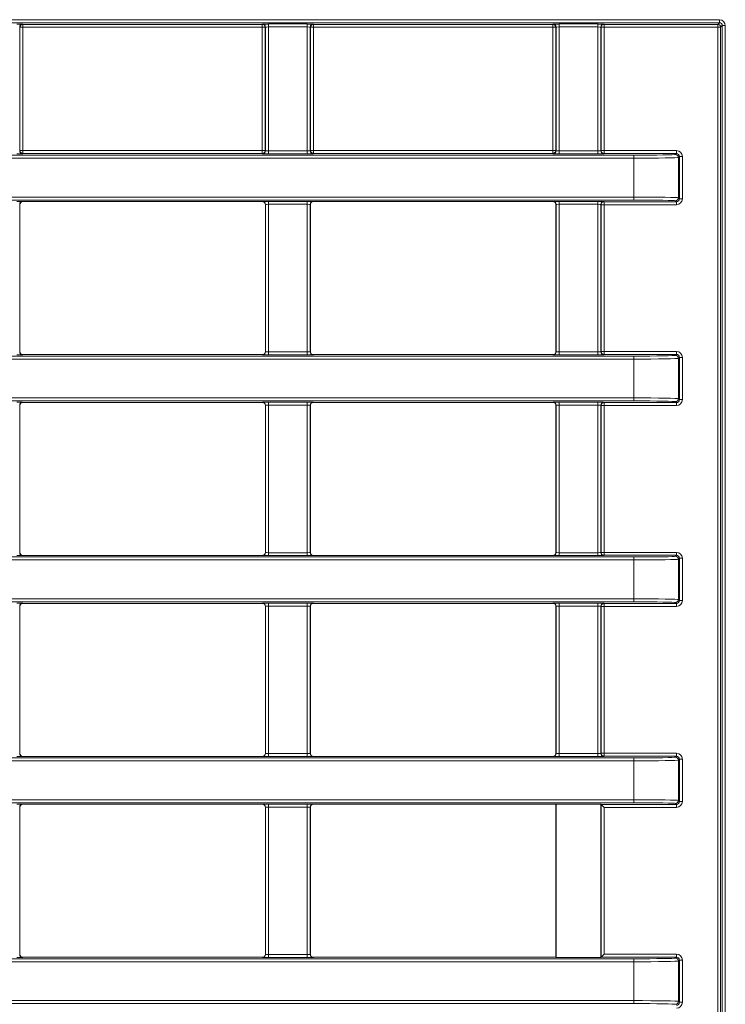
# Model space of a CAD drawing. Header units: millimetres. Extents: x 0 to 1118, y 0 to 864.
# Tile 303 of 390: x 932 to 944, y 435 to 452. Entities that reach past the tile are written whole.
import ezdxf

# ---------------------------------------------------------------- set-up
doc = ezdxf.new("R2010")
doc.units = ezdxf.units.MM

msp = doc.modelspace()

# ---------------------------------------------------------------- linework, layer by layer
at = {"color": 9, "linetype": 'Continuous', "lineweight": 0}
for p, q in [((909.5202, 451.6378), (943.4585, 451.6378)), ((943.4585, 451.5878), (909.5202, 451.5878)), ((943.4303, 451.5596), (943.4585, 451.5878)), ((943.4585, 451.5878), (943.4585, 451.6378)), ((931.7202, 451.5138), (931.7202, 449.4385)), ((931.7244, 451.5096), (931.7202, 451.5138)), ((931.7244, 449.4426), (931.7244, 451.5096)), ((931.7244, 451.5096), (931.7744, 451.5096)), ((931.7702, 451.5638), (931.7744, 451.5596)), ((931.7744, 451.5596), (935.7893, 451.5596)), ((931.7744, 451.5596), (931.7744, 451.5096)), ((935.7893, 451.5096), (931.7744, 451.5096)), ((931.7744, 451.5096), (931.7744, 449.4426)), ((935.7893, 451.5596), (935.7935, 451.5638)), ((935.7893, 451.5596), (935.7893, 451.5096)), ((935.7893, 451.5096), (935.8393, 451.5096)), ((935.7893, 449.4426), (935.7893, 451.5096)), ((935.8435, 451.5138), (935.8393, 451.5096)), ((935.8393, 451.5096), (935.8393, 449.4426)), ((935.8435, 449.4385), (935.8435, 451.5138)), ((935.8935, 451.5655), (936.5452, 451.5655)), ((935.8935, 451.5655), (935.8935, 451.5155)), ((936.5452, 451.5155), (935.8935, 451.5155)), ((935.8935, 451.5155), (935.8935, 449.4368)), ((936.5452, 451.5655), (936.5452, 451.5155)), ((936.5452, 449.4368), (936.5452, 451.5155)), ((936.5952, 451.5138), (936.5952, 449.4385)), ((936.5994, 451.5096), (936.5952, 451.5138)), ((936.5994, 449.4426), (936.5994, 451.5096)), ((936.5994, 451.5096), (936.6494, 451.5096)), ((936.6452, 451.5638), (936.6494, 451.5596)), ((936.6494, 451.5596), (940.6643, 451.5596)), ((936.6494, 451.5596), (936.6494, 451.5096)), ((940.6643, 451.5096), (936.6494, 451.5096)), ((936.6494, 451.5096), (936.6494, 449.4426)), ((940.6643, 451.5596), (940.6685, 451.5638)), ((940.6643, 451.5596), (940.6643, 451.5096)), ((940.6643, 451.5096), (940.7143, 451.5096)), ((940.6643, 449.4426), (940.6643, 451.5096)), ((940.7185, 451.5138), (940.7143, 451.5096)), ((940.7143, 451.5096), (940.7143, 449.4426)), ((940.7185, 449.4385), (940.7185, 451.5138)), ((940.7685, 451.5655), (941.4202, 451.5655)), ((940.7685, 451.5655), (940.7685, 451.5155)), ((941.4202, 451.5155), (940.7685, 451.5155)), ((940.7685, 451.5155), (940.7685, 449.4368)), ((941.4202, 451.5655), (941.4202, 451.5155)), ((941.4202, 449.4368), (941.4202, 451.5155)), ((941.4702, 451.5138), (941.4702, 449.4385)), ((941.4744, 451.5096), (941.4702, 451.5138)), ((941.4744, 449.4426), (941.4744, 451.5096)), ((941.4744, 451.5096), (941.5244, 451.5096)), ((941.5202, 451.5638), (941.5244, 451.5596)), ((941.5244, 451.5596), (943.4303, 451.5596)), ((941.5244, 451.5596), (941.5244, 451.5096)), ((943.4303, 451.5096), (941.5244, 451.5096)), ((941.5244, 451.5096), (941.5244, 449.4426)), ((943.4303, 451.5596), (943.4303, 451.5096)), ((943.4803, 451.5096), (943.4303, 451.5096)), ((943.4303, 389.1676), (943.4303, 451.5096)), ((943.5085, 451.5378), (943.4803, 451.5096)), ((943.4803, 451.5096), (943.4803, 389.1676)), ((943.5085, 389.1395), (943.5085, 451.5378)), ((943.5085, 451.5378), (943.5585, 451.5378)), ((943.5585, 451.5378), (943.5585, 389.1395)), ((931.7202, 449.4385), (931.7244, 449.4426)), ((931.7244, 449.4426), (931.7744, 449.4426)), ((931.7744, 449.4426), (935.7893, 449.4426)), ((931.7744, 449.4426), (931.7744, 449.3927)), ((935.7893, 449.4426), (935.7893, 449.3927)), ((935.7893, 449.4426), (935.8393, 449.4426)), ((935.8393, 449.4426), (935.8435, 449.4385)), ((935.8935, 449.4368), (935.8935, 449.3868)), ((935.8935, 449.4368), (936.5452, 449.4368)), ((936.5452, 449.4368), (936.5452, 449.3868)), ((936.5952, 449.4385), (936.5994, 449.4426)), ((936.5994, 449.4426), (936.6494, 449.4426)), ((936.6494, 449.4426), (940.6643, 449.4426)), ((936.6494, 449.4426), (936.6494, 449.3927)), ((940.6643, 449.4426), (940.7143, 449.4426)), ((940.6643, 449.4426), (940.6643, 449.3927)), ((940.7143, 449.4426), (940.7185, 449.4385)), ((940.7685, 449.4368), (940.7685, 449.3868)), ((940.7685, 449.4368), (941.4202, 449.4368)), ((941.4202, 449.4368), (941.4202, 449.3868)), ((941.4702, 449.4385), (941.4744, 449.4426)), ((941.4744, 449.4426), (941.5244, 449.4426)), ((941.5244, 449.3927), (941.5244, 449.4426)), ((941.5244, 449.4426), (942.7384, 449.4426)), ((942.7384, 449.3927), (942.7384, 449.4426)), ((910.9564, 449.3645), (942.0223, 449.3645)), ((942.0223, 449.3145), (910.9564, 449.3145)), ((931.7744, 449.3927), (931.7702, 449.3885)), ((935.7893, 449.3927), (931.7744, 449.3927)), ((935.7935, 449.3885), (935.7893, 449.3927)), ((936.5452, 449.3868), (935.8935, 449.3868)), ((936.6494, 449.3927), (936.6452, 449.3885)), ((940.6643, 449.3927), (936.6494, 449.3927)), ((940.6685, 449.3885), (940.6643, 449.3927)), ((941.4202, 449.3868), (940.7685, 449.3868)), ((941.5244, 449.3927), (941.5202, 449.3885)), ((942.7384, 449.3927), (941.5244, 449.3927)), ((942.0223, 449.3645), (942.0223, 449.3145)), ((942.0223, 448.6628), (942.0223, 449.3145)), ((942.7222, 449.3765), (942.7384, 449.3927)), ((942.7884, 449.3427), (942.7722, 449.3265)), ((942.7722, 449.3265), (942.7722, 448.6507)), ((942.7884, 448.6346), (942.7884, 449.3427)), ((942.7884, 449.3427), (942.8384, 449.3427)), ((942.8384, 449.3427), (942.8384, 448.6346)), ((910.9564, 448.6628), (942.0223, 448.6628)), ((942.0223, 448.6128), (910.9564, 448.6128)), ((942.0223, 448.6628), (942.0223, 448.6128)), ((942.7722, 448.6507), (942.7884, 448.6346)), ((942.7884, 448.6346), (942.8384, 448.6346)), ((931.7202, 448.5388), (931.7202, 446.0685)), ((931.722, 448.537), (931.7202, 448.5388)), ((931.7702, 448.5888), (931.772, 448.587)), ((935.7917, 448.587), (935.7935, 448.5888)), ((935.8435, 448.5388), (935.8417, 448.537)), ((935.8435, 446.0685), (935.8435, 448.5388)), ((935.8935, 448.5905), (936.5452, 448.5905)), ((935.8935, 448.5405), (935.8935, 448.5905)), ((936.5452, 448.5405), (935.8935, 448.5405)), ((935.8935, 448.5405), (935.8935, 446.0668)), ((936.5452, 448.5405), (936.5452, 448.5905)), ((936.5452, 446.0668), (936.5452, 448.5405)), ((936.5952, 448.5388), (936.5952, 446.0685)), ((936.597, 448.537), (936.5952, 448.5388)), ((936.6452, 448.5888), (936.647, 448.587)), ((940.6667, 448.587), (940.6685, 448.5888)), ((940.7185, 448.5388), (940.7167, 448.537)), ((940.7185, 446.0685), (940.7185, 448.5388)), ((940.7685, 448.5905), (941.4202, 448.5905)), ((940.7685, 448.5905), (940.7685, 448.5405)), ((941.4202, 448.5405), (940.7685, 448.5405)), ((940.7685, 448.5405), (940.7685, 446.0668)), ((941.4202, 448.5905), (941.4202, 448.5405)), ((941.4202, 446.0668), (941.4202, 448.5405)), ((941.4702, 448.5388), (941.4702, 446.0685)), ((941.4744, 448.5346), (941.4702, 448.5388)), ((941.4744, 446.0726), (941.4744, 448.5346)), ((941.4744, 448.5346), (941.5244, 448.5346)), ((941.5202, 448.5888), (941.5244, 448.5846)), ((941.5244, 448.5846), (942.7384, 448.5846)), ((941.5244, 448.5846), (941.5244, 448.5346)), ((942.7384, 448.5346), (941.5244, 448.5346)), ((941.5244, 448.5346), (941.5244, 446.0726)), ((942.7384, 448.5846), (942.7222, 448.6008)), ((942.7384, 448.5846), (942.7384, 448.5346)), ((910.9564, 445.9945), (942.0223, 445.9945)), ((931.7202, 446.0685), (931.722, 446.0702)), ((931.772, 446.0202), (931.7702, 446.0185)), ((935.7935, 446.0185), (935.7917, 446.0202)), ((935.8417, 446.0702), (935.8435, 446.0685)), ((935.8935, 446.0168), (935.8935, 446.0668)), ((935.8935, 446.0668), (936.5452, 446.0668)), ((936.5452, 446.0168), (935.8935, 446.0168)), ((936.5452, 446.0168), (936.5452, 446.0668)), ((936.5952, 446.0685), (936.597, 446.0702)), ((936.647, 446.0202), (936.6452, 446.0185)), ((940.6685, 446.0185), (940.6667, 446.0202)), ((940.7167, 446.0702), (940.7185, 446.0685)), ((940.7685, 446.0668), (940.7685, 446.0168)), ((940.7685, 446.0668), (941.4202, 446.0668)), ((941.4202, 446.0168), (940.7685, 446.0168)), ((941.4202, 446.0668), (941.4202, 446.0168)), ((941.4702, 446.0685), (941.4744, 446.0726)), ((941.4744, 446.0726), (941.5244, 446.0726)), ((941.5244, 446.0227), (941.5202, 446.0185)), ((941.5244, 446.0227), (941.5244, 446.0726)), ((941.5244, 446.0726), (942.7384, 446.0726)), ((942.7384, 446.0227), (941.5244, 446.0227)), ((942.0223, 445.9945), (942.0223, 445.9445)), ((942.7222, 446.0065), (942.7384, 446.0227)), ((942.7384, 446.0227), (942.7384, 446.0726)), ((942.7884, 445.9727), (942.7722, 445.9565)), ((942.7884, 445.2646), (942.7884, 445.9727)), ((942.7884, 445.9727), (942.8384, 445.9727)), ((942.8384, 445.9727), (942.8384, 445.2646)), ((942.0223, 445.9445), (910.9564, 445.9445)), ((942.0223, 445.2928), (942.0223, 445.9445)), ((942.7722, 445.9565), (942.7722, 445.2807)), ((910.9564, 445.2928), (942.0223, 445.2928)), ((942.0223, 445.2428), (910.9564, 445.2428)), ((931.7202, 445.1688), (931.7202, 442.6985)), ((931.722, 445.167), (931.7202, 445.1688)), ((931.7702, 445.2188), (931.772, 445.217)), ((935.7917, 445.217), (935.7935, 445.2188)), ((935.8435, 445.1688), (935.8417, 445.167)), ((935.8435, 442.6985), (935.8435, 445.1688)), ((935.8935, 445.2205), (936.5452, 445.2205)), ((935.8935, 445.1705), (935.8935, 445.2205)), ((936.5452, 445.1705), (935.8935, 445.1705)), ((935.8935, 445.1705), (935.8935, 442.6968)), ((936.5452, 445.1705), (936.5452, 445.2205)), ((936.5452, 442.6968), (936.5452, 445.1705)), ((936.5952, 445.1688), (936.5952, 442.6985)), ((936.597, 445.167), (936.5952, 445.1688)), ((936.6452, 445.2188), (936.647, 445.217)), ((940.6667, 445.217), (940.6685, 445.2188)), ((940.7185, 445.1688), (940.7167, 445.167)), ((940.7185, 442.6985), (940.7185, 445.1688)), ((940.7685, 445.2205), (941.4202, 445.2205)), ((940.7685, 445.2205), (940.7685, 445.1705)), ((941.4202, 445.1705), (940.7685, 445.1705)), ((940.7685, 445.1705), (940.7685, 442.6968)), ((941.4202, 445.2205), (941.4202, 445.1705)), ((941.4202, 442.6968), (941.4202, 445.1705)), ((941.4702, 445.1688), (941.4702, 442.6985)), ((941.4744, 445.1646), (941.4702, 445.1688)), ((941.4744, 442.7026), (941.4744, 445.1646)), ((941.4744, 445.1646), (941.5244, 445.1646)), ((941.5202, 445.2188), (941.5244, 445.2146)), ((941.5244, 445.2146), (942.7384, 445.2146)), ((941.5244, 445.2146), (941.5244, 445.1646)), ((942.7384, 445.1646), (941.5244, 445.1646)), ((941.5244, 445.1646), (941.5244, 442.7026)), ((942.0223, 445.2928), (942.0223, 445.2428)), ((942.7384, 445.2146), (942.7222, 445.2308)), ((942.7384, 445.2146), (942.7384, 445.1646)), ((942.7722, 445.2807), (942.7884, 445.2646)), ((942.7884, 445.2646), (942.8384, 445.2646)), ((931.7202, 442.6985), (931.722, 442.7002)), ((935.8417, 442.7002), (935.8435, 442.6985)), ((935.8935, 442.6468), (935.8935, 442.6968)), ((935.8935, 442.6968), (936.5452, 442.6968)), ((936.5452, 442.6468), (936.5452, 442.6968)), ((936.5952, 442.6985), (936.597, 442.7002)), ((940.7167, 442.7002), (940.7185, 442.6985)), ((940.7685, 442.6968), (940.7685, 442.6468)), ((940.7685, 442.6968), (941.4202, 442.6968)), ((941.4202, 442.6968), (941.4202, 442.6468)), ((941.4702, 442.6985), (941.4744, 442.7026)), ((941.4744, 442.7026), (941.5244, 442.7026)), ((941.5244, 442.6527), (941.5244, 442.7026)), ((941.5244, 442.7026), (942.7384, 442.7026)), ((942.7384, 442.6527), (942.7384, 442.7026)), ((910.9564, 442.6245), (942.0223, 442.6245)), ((942.0223, 442.5745), (910.9564, 442.5745)), ((931.772, 442.6502), (931.7702, 442.6485)), ((935.7935, 442.6485), (935.7917, 442.6502)), ((936.5452, 442.6468), (935.8935, 442.6468)), ((936.647, 442.6502), (936.6452, 442.6485)), ((940.6685, 442.6485), (940.6667, 442.6502)), ((941.4202, 442.6468), (940.7685, 442.6468)), ((941.5244, 442.6527), (941.5202, 442.6485)), ((942.7384, 442.6527), (941.5244, 442.6527)), ((942.0223, 442.6245), (942.0223, 442.5745)), ((942.0223, 441.9228), (942.0223, 442.5745)), ((942.7222, 442.6365), (942.7384, 442.6527)), ((942.7884, 442.6027), (942.7722, 442.5865)), ((942.7722, 442.5865), (942.7722, 441.9107)), ((942.7884, 441.8946), (942.7884, 442.6027)), ((942.7884, 442.6027), (942.8384, 442.6027)), ((942.8384, 442.6027), (942.8384, 441.8946)), ((910.9564, 441.9228), (942.0223, 441.9228)), ((942.0223, 441.8728), (910.9564, 441.8728)), ((931.7702, 441.8488), (931.772, 441.847)), ((935.7917, 441.847), (935.7935, 441.8488)), ((935.8935, 441.8505), (936.5452, 441.8505)), ((935.8935, 441.8005), (935.8935, 441.8505)), ((936.5452, 441.8005), (936.5452, 441.8505)), ((936.6452, 441.8488), (936.647, 441.847)), ((940.6667, 441.847), (940.6685, 441.8488)), ((940.7685, 441.8505), (941.4202, 441.8505)), ((940.7685, 441.8505), (940.7685, 441.8005)), ((941.4202, 441.8505), (941.4202, 441.8005)), ((941.5202, 441.8488), (941.5244, 441.8446)), ((941.5244, 441.8446), (942.7384, 441.8446)), ((941.5244, 441.8446), (941.5244, 441.7946)), ((942.0223, 441.9228), (942.0223, 441.8728)), ((942.7384, 441.8446), (942.7222, 441.8608)), ((942.7384, 441.8446), (942.7384, 441.7946)), ((942.7722, 441.9107), (942.7884, 441.8946)), ((942.7884, 441.8946), (942.8384, 441.8946)), ((931.7202, 441.7988), (931.7202, 439.3285)), ((931.722, 441.797), (931.7202, 441.7988)), ((935.8435, 441.7988), (935.8417, 441.797)), ((935.8435, 439.3285), (935.8435, 441.7988)), ((936.5452, 441.8005), (935.8935, 441.8005)), ((935.8935, 441.8005), (935.8935, 439.3268)), ((936.5452, 439.3268), (936.5452, 441.8005)), ((936.5952, 441.7988), (936.5952, 439.3285)), ((936.597, 441.797), (936.5952, 441.7988)), ((940.7185, 441.7988), (940.7167, 441.797)), ((940.7185, 439.3285), (940.7185, 441.7988)), ((941.4202, 441.8005), (940.7685, 441.8005)), ((940.7685, 441.8005), (940.7685, 439.3268)), ((941.4202, 439.3268), (941.4202, 441.8005)), ((941.4702, 441.7988), (941.4702, 439.3285)), ((941.4744, 441.7946), (941.4702, 441.7988)), ((941.4744, 439.3326), (941.4744, 441.7946)), ((941.4744, 441.7946), (941.5244, 441.7946)), ((942.7384, 441.7946), (941.5244, 441.7946)), ((941.5244, 441.7946), (941.5244, 439.3326)), ((910.9564, 439.2545), (942.0223, 439.2545)), ((942.0223, 439.2045), (910.9564, 439.2045)), ((931.7202, 439.3285), (931.722, 439.3302)), ((931.772, 439.2802), (931.7702, 439.2785)), ((935.7935, 439.2785), (935.7917, 439.2802)), ((935.8417, 439.3302), (935.8435, 439.3285)), ((935.8935, 439.2768), (935.8935, 439.3268)), ((935.8935, 439.3268), (936.5452, 439.3268)), ((936.5452, 439.2768), (935.8935, 439.2768)), ((936.5452, 439.2768), (936.5452, 439.3268)), ((936.5952, 439.3285), (936.597, 439.3302)), ((936.647, 439.2802), (936.6452, 439.2785)), ((940.6685, 439.2785), (940.6667, 439.2802)), ((940.7167, 439.3302), (940.7185, 439.3285)), ((940.7685, 439.3268), (940.7685, 439.2768)), ((940.7685, 439.3268), (941.4202, 439.3268)), ((941.4202, 439.2768), (940.7685, 439.2768)), ((941.4202, 439.3268), (941.4202, 439.2768)), ((941.4702, 439.3285), (941.4744, 439.3326)), ((941.4744, 439.3326), (941.5244, 439.3326)), ((941.5244, 439.2827), (941.5202, 439.2785)), ((941.5244, 439.2827), (941.5244, 439.3326)), ((941.5244, 439.3326), (942.7384, 439.3326)), ((942.7384, 439.2827), (941.5244, 439.2827)), ((942.0223, 439.2545), (942.0223, 439.2045)), ((942.0223, 438.5528), (942.0223, 439.2045)), ((942.7222, 439.2665), (942.7384, 439.2827)), ((942.7384, 439.2827), (942.7384, 439.3326)), ((942.7884, 439.2327), (942.7722, 439.2165)), ((942.7722, 439.2165), (942.7722, 438.5407)), ((942.7884, 438.5246), (942.7884, 439.2327)), ((942.7884, 439.2327), (942.8384, 439.2327)), ((942.8384, 439.2327), (942.8384, 438.5246)), ((910.9564, 438.5528), (942.0223, 438.5528)), ((942.0223, 438.5528), (942.0223, 438.5028)), ((942.7722, 438.5407), (942.7884, 438.5246)), ((942.0223, 438.5028), (910.9564, 438.5028)), ((931.7202, 438.4288), (931.7202, 435.9585)), ((931.722, 438.427), (931.7202, 438.4288)), ((931.7702, 438.4788), (931.772, 438.477)), ((935.7917, 438.477), (935.7935, 438.4788)), ((935.8435, 438.4288), (935.8417, 438.427)), ((935.8435, 435.9585), (935.8435, 438.4288)), ((935.8935, 438.4805), (936.5452, 438.4805)), ((935.8935, 438.4305), (935.8935, 438.4805)), ((936.5452, 438.4305), (935.8935, 438.4305)), ((935.8935, 438.4305), (935.8935, 435.9568)), ((936.5452, 438.4305), (936.5452, 438.4805)), ((936.5452, 435.9568), (936.5452, 438.4305)), ((936.5952, 438.4288), (936.5952, 435.9585)), ((936.597, 438.427), (936.5952, 438.4288)), ((936.6452, 438.4788), (936.647, 438.477)), ((941.4744, 438.4746), (942.7384, 438.4746)), ((941.4744, 435.9127), (941.4744, 438.4746)), ((942.7384, 438.4246), (941.5244, 438.4246)), ((941.5244, 438.4246), (941.5244, 435.9626)), ((942.7384, 438.4746), (942.7222, 438.4908)), ((942.7384, 438.4746), (942.7384, 438.4246)), ((942.7884, 438.5246), (942.8384, 438.5246)), ((910.9564, 435.8845), (942.0223, 435.8845)), ((931.7202, 435.9585), (931.722, 435.9602)), ((931.772, 435.9102), (931.7702, 435.9085)), ((935.7935, 435.9085), (935.7917, 435.9102)), ((935.8417, 435.9602), (935.8435, 435.9585)), ((935.8935, 435.9068), (935.8935, 435.9568)), ((935.8935, 435.9568), (936.5452, 435.9568)), ((936.5452, 435.9068), (935.8935, 435.9068)), ((936.5452, 435.9068), (936.5452, 435.9568)), ((936.5952, 435.9585), (936.597, 435.9602)), ((936.647, 435.9102), (936.6452, 435.9085)), ((942.7384, 435.9127), (941.4744, 435.9127)), ((941.5244, 435.9626), (942.7384, 435.9626)), ((942.0223, 435.8845), (942.0223, 435.8345)), ((942.7222, 435.8965), (942.7384, 435.9127)), ((942.7384, 435.9127), (942.7384, 435.9626)), ((942.0223, 435.8345), (910.9564, 435.8345)), ((942.0223, 435.1828), (942.0223, 435.8345)), ((942.7884, 435.8627), (942.7722, 435.8465)), ((942.7722, 435.8465), (942.7722, 435.1707)), ((942.7884, 435.1546), (942.7884, 435.8627)), ((942.7884, 435.8627), (942.8384, 435.8627)), ((942.8384, 435.8627), (942.8384, 435.1546)), ((910.9564, 435.1828), (942.0223, 435.1828)), ((942.0223, 435.1328), (910.9564, 435.1328)), ((942.0223, 435.1828), (942.0223, 435.1328)), ((942.7722, 435.1707), (942.7884, 435.1546)), ((942.7884, 435.1546), (942.8384, 435.1546))]:
    msp.add_line(p, q, dxfattribs=at)
at = {"color": 7, "linetype": 'Continuous', "lineweight": 15}
for p, q in [((931.722, 446.0702), (931.722, 448.537)), ((931.772, 448.587), (935.7917, 448.587)), ((935.8417, 448.537), (935.8417, 446.0702)), ((936.597, 446.0702), (936.597, 448.537)), ((936.647, 448.587), (940.6667, 448.587)), ((940.7167, 448.537), (940.7167, 446.0702)), ((931.772, 446.0202), (935.7917, 446.0202)), ((936.647, 446.0202), (940.6667, 446.0202)), ((931.722, 442.7002), (931.722, 445.167)), ((931.772, 445.217), (935.7917, 445.217)), ((935.8417, 445.167), (935.8417, 442.7002)), ((936.597, 442.7002), (936.597, 445.167)), ((936.647, 445.217), (940.6667, 445.217)), ((940.7167, 445.167), (940.7167, 442.7002)), ((931.772, 442.6502), (935.7917, 442.6502)), ((936.647, 442.6502), (940.6667, 442.6502)), ((931.772, 441.847), (935.7917, 441.847)), ((936.647, 441.847), (940.6667, 441.847)), ((931.722, 439.3302), (931.722, 441.797)), ((935.8417, 441.797), (935.8417, 439.3302)), ((936.597, 439.3302), (936.597, 441.797)), ((940.7167, 441.797), (940.7167, 439.3302)), ((931.772, 439.2802), (935.7917, 439.2802)), ((936.647, 439.2802), (940.6667, 439.2802)), ((931.722, 435.9602), (931.722, 438.427)), ((931.772, 438.477), (935.7917, 438.477)), ((935.8417, 438.427), (935.8417, 435.9602)), ((936.597, 435.9602), (936.597, 438.427)), ((936.647, 438.477), (940.7167, 438.477)), ((940.7194, 438.4796), (940.7167, 438.477)), ((940.7167, 438.477), (940.7167, 435.9102)), ((940.7194, 438.4796), (941.4694, 438.4796)), ((940.7194, 438.4796), (940.7194, 435.9076)), ((941.4744, 438.4746), (941.4694, 438.4796)), ((941.4694, 435.9076), (941.4694, 438.4796)), ((941.4744, 438.4746), (941.5244, 438.4246)), ((931.772, 435.9102), (935.7917, 435.9102)), ((936.647, 435.9102), (940.7167, 435.9102)), ((940.7194, 435.9076), (940.7167, 435.9102)), ((940.7194, 435.9076), (941.4694, 435.9076)), ((941.4744, 435.9127), (941.4694, 435.9076)), ((941.4744, 435.9127), (941.5244, 435.9626))]:
    msp.add_line(p, q, dxfattribs=at)
at = {"color": 9, "linetype": 'Continuous', "lineweight": 0}
for centre, start, end in [((931.7702, 451.5138), 90.02044, 179.97956), ((931.7744, 451.5096), 90.02044, 179.97956), ((935.7893, 451.5096), 0.02044, 89.97956), ((935.7935, 451.5138), 0.02044, 89.97956), ((936.6452, 451.5138), 90.02044, 179.97956), ((936.6494, 451.5096), 90.02044, 179.97956), ((940.6643, 451.5096), 0.02044, 89.97956), ((940.6685, 451.5138), 0.02044, 89.97956), ((941.5202, 451.5138), 90.02044, 179.97956), ((941.5244, 451.5096), 90.02044, 179.97956), ((943.4303, 451.5096), 0.02044, 89.97956), ((931.7702, 449.4385), 180.02044, 269.97956), ((931.7744, 449.4427), 180.02044, 269.97956), ((935.7893, 449.4427), 270.02044, 359.97956), ((935.7935, 449.4385), 270.02044, 359.97956), ((936.6452, 449.4385), 180.02044, 269.97956), ((936.6494, 449.4427), 180.02044, 269.97956), ((940.6643, 449.4427), 270.02044, 359.97956), ((940.6685, 449.4385), 270.02044, 359.97956), ((941.5202, 449.4385), 180.02044, 269.97956), ((941.5244, 449.4427), 180.02044, 269.97956), ((942.7222, 449.3265), 0.02044, 89.97956), ((942.7222, 448.6508), 270.02044, 359.97956), ((931.7702, 448.5388), 90.02044, 179.97956), ((935.7935, 448.5388), 0.02044, 89.97956), ((936.6452, 448.5388), 90.02044, 179.97956), ((940.6685, 448.5388), 0.02044, 89.97956), ((941.5202, 448.5388), 90.02044, 179.97956), ((941.5244, 448.5346), 90.02044, 179.97956), ((931.7702, 446.0685), 180.02044, 269.97956), ((935.7935, 446.0685), 270.02044, 359.97956), ((936.6452, 446.0685), 180.02044, 269.97956), ((940.6685, 446.0685), 270.02044, 359.97956), ((941.5202, 446.0685), 180.02044, 269.97956), ((941.5244, 446.0727), 180.02044, 269.97956), ((942.7222, 445.9565), 0.02044, 89.97956), ((931.7702, 445.1688), 90.02044, 179.97956), ((935.7935, 445.1688), 0.02044, 89.97956), ((936.6452, 445.1688), 90.02044, 179.97956), ((940.6685, 445.1688), 0.02044, 89.97956), ((941.5202, 445.1688), 90.02044, 179.97956), ((941.5244, 445.1646), 90.02044, 179.97956), ((942.7222, 445.2808), 270.02044, 359.97956), ((931.7702, 442.6985), 180.02044, 269.97956), ((935.7935, 442.6985), 270.02044, 359.97956), ((936.6452, 442.6985), 180.02044, 269.97956), ((940.6685, 442.6985), 270.02044, 359.97956), ((941.5202, 442.6985), 180.02044, 269.97956), ((941.5244, 442.7027), 180.02044, 269.97956), ((942.7222, 442.5865), 0.02044, 89.97956), ((931.7702, 441.7988), 90.02044, 179.97956), ((935.7935, 441.7988), 0.02044, 89.97956), ((936.6452, 441.7988), 90.02044, 179.97956), ((940.6685, 441.7988), 0.02044, 89.97956), ((941.5202, 441.7988), 90.02044, 179.97956), ((941.5244, 441.7946), 90.02044, 179.97956), ((942.7222, 441.9108), 270.02044, 359.97956), ((931.7702, 439.3285), 180.02044, 269.97956), ((935.7935, 439.3285), 270.02044, 359.97956), ((936.6452, 439.3285), 180.02044, 269.97956), ((940.6685, 439.3285), 270.02044, 359.97956), ((941.5202, 439.3285), 180.02044, 269.97956), ((941.5244, 439.3327), 180.02044, 269.97956), ((942.7222, 439.2165), 0.02044, 89.97956), ((942.7222, 438.5408), 270.02044, 359.97956), ((931.7702, 438.4288), 90.02044, 179.97956), ((935.7935, 438.4288), 0.02044, 89.97956), ((936.6452, 438.4288), 90.02044, 179.97956), ((931.7702, 435.9585), 180.02044, 269.97956), ((935.7935, 435.9585), 270.02044, 359.97956), ((936.6452, 435.9585), 180.02044, 269.97956), ((942.7222, 435.8465), 0.02044, 89.97956), ((942.7222, 435.1708), 270.02044, 359.97956)]:
    msp.add_arc(centre, 0.05, start, end, dxfattribs=at)
for centre, major_axis, ratio, start_param, end_param in [((943.4585, 451.5377), (-0.0707, -0.0707), 0.9996955, 2.3563468, 3.9268385), ((943.4585, 451.5377), (0.0354, 0.0354), 0.999087, 5.4979394, 7.0684312), ((931.6702, 451.5637), (0.1, 0), 0.0174551, 0.0174533, 1.5707963), ((935.8935, 451.5637), (0.1, 0), 0.0174551, 1.5707963, 3.1241394), ((935.8935, 451.5137), (0.05, 0), 0.0349101, 1.5707963, 3.1241394), ((936.5452, 451.5637), (0.1, 0), 0.0174551, 0.0174533, 1.5707963), ((936.5452, 451.5137), (0.05, 0), 0.0349101, 0.0174533, 1.5707963), ((940.7685, 451.5637), (0.1, 0), 0.0174551, 1.5707963, 3.1241394), ((940.7685, 451.5137), (0.05, 0), 0.0349101, 1.5707963, 3.1241394), ((941.4202, 451.5637), (0.1, 0), 0.0174551, 0.0174533, 1.5707963), ((941.4202, 451.5137), (0.05, 0), 0.0349101, 0.0174533, 1.5707963), ((935.8935, 449.4385), (0.05, 0), 0.0349101, 3.1590459, 4.712389), ((936.5452, 449.4385), (0.05, 0), 0.0349101, 4.712389, 6.265732), ((940.7685, 449.4385), (0.05, 0), 0.0349101, 3.1590459, 4.712389), ((941.4202, 449.4385), (0.05, 0), 0.0349101, 4.712389, 6.265732), ((942.7384, 449.3426), (-0.0707, -0.0707), 0.9996955, 2.3563468, 3.9268385), ((931.6702, 449.3885), (0.1, 0), 0.0174551, 4.712389, 6.265732), ((935.8935, 449.3885), (0.1, 0), 0.0174551, 3.1590459, 4.712389), ((936.5452, 449.3885), (0.1, 0), 0.0174551, 4.712389, 6.265732), ((940.7685, 449.3885), (0.1, 0), 0.0174551, 3.1590459, 4.712389), ((941.4202, 449.3885), (0.1, 0), 0.0174551, 4.712389, 6.265732), ((942.0223, 449.3767), (0.7, 0), 0.0174551, 4.712389, 6.265732), ((942.0223, 449.3267), (0.75, 0), 0.0162914, 4.712389, 6.265732), ((942.7384, 449.3426), (0.0354, 0.0354), 0.999087, 5.4979394, 7.0684312), ((942.0223, 448.6505), (0.75, 0), 0.0162914, 0.0174533, 1.5707963), ((942.0223, 448.6005), (0.7, 0), 0.0174551, 0.0174533, 1.5707963), ((942.7384, 448.6346), (0.0354, -0.0354), 0.999087, 5.4979394, 7.0684312), ((942.7384, 448.6346), (-0.0707, 0.0707), 0.9996955, 2.3563468, 3.9268385), ((931.6702, 448.5887), (0.1, 0), 0.0174551, 0.0174533, 1.5707963), ((935.8935, 448.5887), (0.1, 0), 0.0174551, 1.5707963, 3.1241394), ((935.8935, 448.5387), (0.05, 0), 0.0349101, 1.5707963, 3.1241394), ((936.5452, 448.5887), (0.1, 0), 0.0174551, 0.0174533, 1.5707963), ((936.5452, 448.5387), (0.05, 0), 0.0349101, 0.0174533, 1.5707963), ((940.7685, 448.5887), (0.1, 0), 0.0174551, 1.5707963, 3.1241394), ((940.7685, 448.5387), (0.05, 0), 0.0349101, 1.5707963, 3.1241394), ((941.4202, 448.5887), (0.1, 0), 0.0174551, 0.0174533, 1.5707963), ((941.4202, 448.5387), (0.05, 0), 0.0349101, 0.0174533, 1.5707963), ((931.6702, 446.0185), (0.1, 0), 0.0174551, 4.712389, 6.265732), ((935.8935, 446.0185), (0.1, 0), 0.0174551, 3.1590459, 4.712389), ((935.8935, 446.0685), (0.05, 0), 0.0349101, 3.1590459, 4.712389), ((936.5452, 446.0685), (0.05, 0), 0.0349101, 4.712389, 6.265732), ((936.5452, 446.0185), (0.1, 0), 0.0174551, 4.712389, 6.265732), ((940.7685, 446.0185), (0.1, 0), 0.0174551, 3.1590459, 4.712389), ((940.7685, 446.0685), (0.05, 0), 0.0349101, 3.1590459, 4.712389), ((941.4202, 446.0685), (0.05, 0), 0.0349101, 4.712389, 6.265732), ((941.4202, 446.0185), (0.1, 0), 0.0174551, 4.712389, 6.265732), ((942.0223, 446.0067), (0.7, 0), 0.0174551, 4.712389, 6.265732), ((942.7384, 445.9726), (-0.0707, -0.0707), 0.9996955, 2.3563468, 3.9268385), ((942.7384, 445.9726), (0.0354, 0.0354), 0.999087, 5.4979394, 7.0684312), ((942.0223, 445.9567), (0.75, 0), 0.0162914, 4.712389, 6.265732), ((931.6702, 445.2187), (0.1, 0), 0.0174551, 0.0174533, 1.5707963), ((935.8935, 445.2187), (0.1, 0), 0.0174551, 1.5707963, 3.1241394), ((935.8935, 445.1687), (0.05, 0), 0.0349101, 1.5707963, 3.1241394), ((936.5452, 445.2187), (0.1, 0), 0.0174551, 0.0174533, 1.5707963), ((936.5452, 445.1687), (0.05, 0), 0.0349101, 0.0174533, 1.5707963), ((940.7685, 445.2187), (0.1, 0), 0.0174551, 1.5707963, 3.1241394), ((940.7685, 445.1687), (0.05, 0), 0.0349101, 1.5707963, 3.1241394), ((941.4202, 445.2187), (0.1, 0), 0.0174551, 0.0174533, 1.5707963), ((941.4202, 445.1687), (0.05, 0), 0.0349101, 0.0174533, 1.5707963), ((942.0223, 445.2805), (0.75, 0), 0.0162914, 0.0174533, 1.5707963), ((942.0223, 445.2305), (0.7, 0), 0.0174551, 0.0174533, 1.5707963), ((942.7384, 445.2646), (0.0354, -0.0354), 0.999087, 5.4979394, 7.0684312), ((942.7384, 445.2646), (-0.0707, 0.0707), 0.9996955, 2.3563468, 3.9268385), ((935.8935, 442.6985), (0.05, 0), 0.0349101, 3.1590459, 4.712389), ((936.5452, 442.6985), (0.05, 0), 0.0349101, 4.712389, 6.265732), ((940.7685, 442.6985), (0.05, 0), 0.0349101, 3.1590459, 4.712389), ((941.4202, 442.6985), (0.05, 0), 0.0349101, 4.712389, 6.265732), ((942.7384, 442.6026), (-0.0707, -0.0707), 0.9996955, 2.3563468, 3.9268385), ((931.6702, 442.6485), (0.1, 0), 0.0174551, 4.712389, 6.265732), ((935.8935, 442.6485), (0.1, 0), 0.0174551, 3.1590459, 4.712389), ((936.5452, 442.6485), (0.1, 0), 0.0174551, 4.712389, 6.265732), ((940.7685, 442.6485), (0.1, 0), 0.0174551, 3.1590459, 4.712389), ((941.4202, 442.6485), (0.1, 0), 0.0174551, 4.712389, 6.265732), ((942.0223, 442.6367), (0.7, 0), 0.0174551, 4.712389, 6.265732), ((942.0223, 442.5867), (0.75, 0), 0.0162914, 4.712389, 6.265732), ((942.7384, 442.6026), (0.0354, 0.0354), 0.999087, 5.4979394, 7.0684312), ((931.6702, 441.8487), (0.1, 0), 0.0174551, 0.0174533, 1.5707963), ((935.8935, 441.8487), (0.1, 0), 0.0174551, 1.5707963, 3.1241394), ((936.5452, 441.8487), (0.1, 0), 0.0174551, 0.0174533, 1.5707963), ((940.7685, 441.8487), (0.1, 0), 0.0174551, 1.5707963, 3.1241394), ((941.4202, 441.8487), (0.1, 0), 0.0174551, 0.0174533, 1.5707963), ((942.0223, 441.9105), (0.75, 0), 0.0162914, 0.0174533, 1.5707963), ((942.0223, 441.8605), (0.7, 0), 0.0174551, 0.0174533, 1.5707963), ((942.7384, 441.8946), (0.0354, -0.0354), 0.999087, 5.4979394, 7.0684312), ((942.7384, 441.8946), (-0.0707, 0.0707), 0.9996955, 2.3563468, 3.9268385), ((935.8935, 441.7987), (0.05, 0), 0.0349101, 1.5707963, 3.1241394), ((936.5452, 441.7987), (0.05, 0), 0.0349101, 0.0174533, 1.5707963), ((940.7685, 441.7987), (0.05, 0), 0.0349101, 1.5707963, 3.1241394), ((941.4202, 441.7987), (0.05, 0), 0.0349101, 0.0174533, 1.5707963), ((931.6702, 439.2785), (0.1, 0), 0.0174551, 4.712389, 6.265732), ((935.8935, 439.2785), (0.1, 0), 0.0174551, 3.1590459, 4.712389), ((935.8935, 439.3285), (0.05, 0), 0.0349101, 3.1590459, 4.712389), ((936.5452, 439.3285), (0.05, 0), 0.0349101, 4.712389, 6.265732), ((936.5452, 439.2785), (0.1, 0), 0.0174551, 4.712389, 6.265732), ((940.7685, 439.2785), (0.1, 0), 0.0174551, 3.1590459, 4.712389), ((940.7685, 439.3285), (0.05, 0), 0.0349101, 3.1590459, 4.712389), ((941.4202, 439.3285), (0.05, 0), 0.0349101, 4.712389, 6.265732), ((941.4202, 439.2785), (0.1, 0), 0.0174551, 4.712389, 6.265732), ((942.0223, 439.2667), (0.7, 0), 0.0174551, 4.712389, 6.265732), ((942.0223, 439.2167), (0.75, 0), 0.0162914, 4.712389, 6.265732), ((942.7384, 439.2326), (-0.0707, -0.0707), 0.9996955, 2.3563468, 3.9268385), ((942.7384, 439.2326), (0.0354, 0.0354), 0.999087, 5.4979394, 7.0684312), ((942.0223, 438.5405), (0.75, 0), 0.0162914, 0.0174533, 1.5707963), ((931.6702, 438.4787), (0.1, 0), 0.0174551, 0.0174533, 1.5707963), ((935.8935, 438.4787), (0.1, 0), 0.0174551, 1.5707963, 3.1241394), ((935.8935, 438.4287), (0.05, 0), 0.0349101, 1.5707963, 3.1241394), ((936.5452, 438.4787), (0.1, 0), 0.0174551, 0.0174533, 1.5707963), ((936.5452, 438.4287), (0.05, 0), 0.0349101, 0.0174533, 1.5707963), ((942.0223, 438.4905), (0.7, 0), 0.0174551, 0.0174533, 1.5707963), ((942.7384, 438.5246), (0.0354, -0.0354), 0.999087, 5.4979394, 7.0684312), ((942.7384, 438.5246), (-0.0707, 0.0707), 0.9996955, 2.3563468, 3.9268385), ((931.6702, 435.9085), (0.1, 0), 0.0174551, 4.712389, 6.265732), ((935.8935, 435.9085), (0.1, 0), 0.0174551, 3.1590459, 4.712389), ((935.8935, 435.9585), (0.05, 0), 0.0349101, 3.1590459, 4.712389), ((936.5452, 435.9585), (0.05, 0), 0.0349101, 4.712389, 6.265732), ((936.5452, 435.9085), (0.1, 0), 0.0174551, 4.712389, 6.265732), ((942.0223, 435.8967), (0.7, 0), 0.0174551, 4.712389, 6.265732), ((942.7384, 435.8626), (-0.0707, -0.0707), 0.9996955, 2.3563468, 3.9268385), ((942.7384, 435.8626), (0.0354, 0.0354), 0.999087, 5.4979394, 7.0684312), ((942.0223, 435.8467), (0.75, 0), 0.0162914, 4.712389, 6.265732), ((942.0223, 435.1705), (0.75, 0), 0.0162914, 0.0174533, 1.5707963), ((942.0223, 435.1205), (0.7, 0), 0.0174551, 0.0174533, 1.5707963), ((942.7384, 435.1546), (0.0354, -0.0354), 0.999087, 5.4979394, 7.0684312), ((942.7384, 435.1546), (-0.0707, 0.0707), 0.9996955, 2.3563468, 3.9268385)]:
    msp.add_ellipse(centre, major_axis=major_axis, ratio=ratio, start_param=start_param, end_param=end_param, dxfattribs=at)
at = {"color": 7, "linetype": 'Continuous', "lineweight": 15}
for centre, major_axis, start_param, end_param in [((931.772, 448.537), (0.0354, -0.0354), 2.3563468, 3.9268385), ((935.7917, 448.537), (0.0354, 0.0354), 5.4979394, 7.0684312), ((936.647, 448.537), (0.0354, -0.0354), 2.3563468, 3.9268385), ((940.6667, 448.537), (0.0354, 0.0354), 5.4979394, 7.0684312), ((931.772, 446.0702), (0.0354, 0.0354), 2.3563468, 3.9268385), ((935.7917, 446.0702), (0.0354, -0.0354), 5.4979394, 7.0684312), ((936.647, 446.0702), (0.0354, 0.0354), 2.3563468, 3.9268385), ((940.6667, 446.0702), (0.0354, -0.0354), 5.4979394, 7.0684312), ((931.772, 445.167), (0.0354, -0.0354), 2.3563468, 3.9268385), ((935.7917, 445.167), (0.0354, 0.0354), 5.4979394, 7.0684312), ((936.647, 445.167), (0.0354, -0.0354), 2.3563468, 3.9268385), ((940.6667, 445.167), (0.0354, 0.0354), 5.4979394, 7.0684312), ((931.772, 442.7002), (0.0354, 0.0354), 2.3563468, 3.9268385), ((935.7917, 442.7002), (0.0354, -0.0354), 5.4979394, 7.0684312), ((936.647, 442.7002), (0.0354, 0.0354), 2.3563468, 3.9268385), ((940.6667, 442.7002), (0.0354, -0.0354), 5.4979394, 7.0684312), ((931.772, 441.797), (0.0354, -0.0354), 2.3563468, 3.9268385), ((935.7917, 441.797), (0.0354, 0.0354), 5.4979394, 7.0684312), ((936.647, 441.797), (0.0354, -0.0354), 2.3563468, 3.9268385), ((940.6667, 441.797), (0.0354, 0.0354), 5.4979394, 7.0684312), ((931.772, 439.3302), (0.0354, 0.0354), 2.3563468, 3.9268385), ((935.7917, 439.3302), (0.0354, -0.0354), 5.4979394, 7.0684312), ((936.647, 439.3302), (0.0354, 0.0354), 2.3563468, 3.9268385), ((940.6667, 439.3302), (0.0354, -0.0354), 5.4979394, 7.0684312), ((931.772, 438.427), (0.0354, -0.0354), 2.3563468, 3.9268385), ((935.7917, 438.427), (0.0354, 0.0354), 5.4979394, 7.0684312), ((936.647, 438.427), (0.0354, -0.0354), 2.3563468, 3.9268385), ((931.772, 435.9602), (0.0354, 0.0354), 2.3563468, 3.9268385), ((935.7917, 435.9602), (0.0354, -0.0354), 5.4979394, 7.0684312), ((936.647, 435.9602), (0.0354, 0.0354), 2.3563468, 3.9268385)]:
    msp.add_ellipse(centre, major_axis=major_axis, ratio=0.9996955, start_param=start_param, end_param=end_param, dxfattribs=at)

doc.saveas('drawing.dxf')
